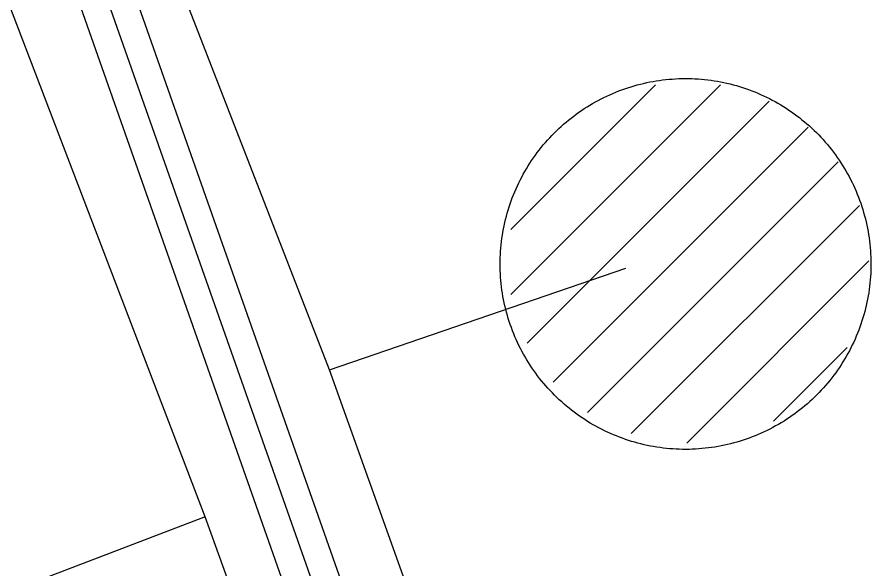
# Model space of a CAD drawing. Extents: x 3694830 to 3732949, y 415201 to 440970.
# Drawn here: x 3710821.8 to 3711287, y 433678.1 to 433978.8 of the extents above; entities that cross this region are included whole.
import ezdxf

# ---------------------------------------------------------------- set-up
doc = ezdxf.new("R2010")
doc.units = 0
for name, color, linetype in [('V-DOMW-TANK', 7, 'Continuous'), ('V-ROAD-CNTR', 7, 'Continuous'), ('V-UTIL-LINE', 7, 'Continuous')]:
    doc.layers.add(name, color=color, linetype=linetype)

msp = doc.modelspace()

# ---------------------------------------------------------------- linework, layer by layer
at = {"layer": 'V-DOMW-TANK'}
for p, q in [((3711090.76, 433827.61), (3711205.03, 433941.88)), ((3711090.78, 433862.98), (3711169.6, 433941.8)), ((3711099.61, 433801.1), (3711231.53, 433933.03)), ((3711113.81, 433779.94), (3711252.71, 433918.84)), ((3711132.65, 433763.43), (3711269.15, 433899.93)), ((3711156.43, 433751.86), (3711280.73, 433876.16)), ((3711186.62, 433746.69), (3711285.88, 433845.95)), ((3711233.88, 433758.6), (3711274.06, 433798.78))]:
    msp.add_line(p, q, dxfattribs=at)
for points in [[(3711087.2, 433823.13), (3711086.84, 433824.86), (3711086.52, 433826.59), (3711086.23, 433828.33), (3711085.96, 433830.07), (3711085.73, 433831.82), (3711085.53, 433833.57), (3711085.36, 433835.32), (3711085.21, 433837.08), (3711085.1, 433838.84), (3711085.02, 433840.6), (3711084.98, 433842.37), (3711084.96, 433844.13), (3711084.97, 433845.89), (3711085.01, 433847.66), (3711085.09, 433849.42), (3711085.19, 433851.18), (3711085.33, 433852.93), (3711085.49, 433854.69), (3711085.69, 433856.44), (3711085.92, 433858.19), (3711086.18, 433859.93), (3711086.46, 433861.67), (3711086.78, 433863.41), (3711087.13, 433865.14), (3711087.51, 433866.86), (3711087.92, 433868.57), (3711088.36, 433870.28), (3711088.83, 433871.98), (3711089.33, 433873.67), (3711089.85, 433875.35), (3711090.41, 433877.03), (3711091, 433878.69), (3711091.61, 433880.34), (3711092.25, 433881.98), (3711092.93, 433883.61), (3711093.63, 433885.23), (3711094.35, 433886.84), (3711095.11, 433888.43), (3711095.89, 433890.01), (3711096.71, 433891.57), (3711097.55, 433893.12), (3711098.41, 433894.66), (3711099.3, 433896.18), (3711100.22, 433897.68), (3711101.17, 433899.17), (3711102.14, 433900.64), (3711103.14, 433902.1), (3711104.16, 433903.54), (3711105.2, 433904.95), (3711106.27, 433906.35), (3711107.37, 433907.73), (3711108.49, 433909.1), (3711109.63, 433910.44), (3711110.8, 433911.76), (3711111.99, 433913.06), (3711113.2, 433914.34), (3711114.43, 433915.6), (3711115.69, 433916.84), (3711116.96, 433918.06), (3711118.26, 433919.25), (3711119.58, 433920.42), (3711120.92, 433921.57), (3711122.28, 433922.69), (3711123.66, 433923.79), (3711125.05, 433924.86), (3711126.47, 433925.92), (3711127.9, 433926.94), (3711129.36, 433927.94), (3711130.82, 433928.92), (3711132.31, 433929.87), (3711133.81, 433930.79), (3711135.33, 433931.69), (3711136.86, 433932.56), (3711138.41, 433933.4), (3711139.97, 433934.22), (3711141.55, 433935.01), (3711143.14, 433935.77), (3711144.74, 433936.5), (3711146.36, 433937.21), (3711147.98, 433937.89), (3711149.62, 433938.53), (3711151.27, 433939.16), (3711152.93, 433939.75), (3711154.6, 433940.31), (3711156.29, 433940.84), (3711157.97, 433941.35), (3711159.67, 433941.82), (3711161.38, 433942.26), (3711163.09, 433942.68), (3711164.81, 433943.06), (3711166.54, 433943.42), (3711168.27, 433943.74), (3711170.01, 433944.03), (3711171.75, 433944.3), (3711173.5, 433944.53), (3711175.25, 433944.73), (3711177.01, 433944.9), (3711178.77, 433945.04), (3711180.52, 433945.16), (3711182.28, 433945.23)], [(3711182.28, 433945.23), (3711184.05, 433945.28), (3711185.81, 433945.3), (3711187.57, 433945.29), (3711189.34, 433945.25), (3711191.1, 433945.17), (3711192.86, 433945.07), (3711194.62, 433944.93), (3711196.37, 433944.77), (3711198.12, 433944.57), (3711199.87, 433944.34), (3711201.62, 433944.08), (3711203.36, 433943.79), (3711205.09, 433943.48), (3711206.82, 433943.12), (3711208.54, 433942.75), (3711210.25, 433942.34), (3711211.96, 433941.9), (3711213.66, 433941.43), (3711215.35, 433940.93), (3711217.04, 433940.41), (3711218.71, 433939.85), (3711220.37, 433939.26), (3711222.02, 433938.65), (3711223.66, 433938.01), (3711225.29, 433937.33), (3711226.91, 433936.63), (3711228.52, 433935.9), (3711230.11, 433935.15), (3711231.69, 433934.36), (3711233.25, 433933.55), (3711234.8, 433932.71), (3711236.34, 433931.85), (3711237.86, 433930.96), (3711239.36, 433930.03), (3711240.85, 433929.09), (3711242.33, 433928.12), (3711243.78, 433927.12), (3711245.22, 433926.1), (3711246.63, 433925.06), (3711248.04, 433923.99), (3711249.42, 433922.89), (3711250.78, 433921.77), (3711252.12, 433920.63), (3711253.44, 433919.46), (3711254.74, 433918.27), (3711256.03, 433917.06), (3711257.29, 433915.83), (3711258.52, 433914.57), (3711259.74, 433913.3), (3711260.93, 433912), (3711262.1, 433910.68), (3711263.25, 433909.34), (3711264.37, 433907.98), (3711265.47, 433906.6), (3711266.55, 433905.21), (3711267.6, 433903.79), (3711268.62, 433902.36), (3711269.62, 433900.91), (3711270.6, 433899.44), (3711271.55, 433897.95)], [(3711271.55, 433897.95), (3711272.47, 433896.45), (3711273.37, 433894.93), (3711274.24, 433893.4), (3711275.08, 433891.85), (3711275.9, 433890.29), (3711276.69, 433888.71), (3711277.45, 433887.12), (3711278.19, 433885.52), (3711278.89, 433883.91), (3711279.57, 433882.28), (3711280.22, 433880.64), (3711280.84, 433878.99), (3711281.43, 433877.33), (3711281.99, 433875.65), (3711282.52, 433873.97), (3711283.03, 433872.29), (3711283.5, 433870.59), (3711283.95, 433868.88), (3711284.36, 433867.17), (3711284.74, 433865.45), (3711285.1, 433863.72), (3711285.42, 433861.98), (3711285.71, 433860.25), (3711285.98, 433858.5), (3711286.21, 433856.76), (3711286.41, 433855.01), (3711286.58, 433853.25), (3711286.73, 433851.49), (3711286.83, 433849.73), (3711286.92, 433847.97), (3711286.97, 433846.21), (3711286.98, 433844.45), (3711286.97, 433842.68), (3711286.93, 433840.92), (3711286.85, 433839.16), (3711286.75, 433837.4), (3711286.61, 433835.64), (3711286.45, 433833.89), (3711286.25, 433832.13), (3711286.02, 433830.39), (3711285.77, 433828.64), (3711285.48, 433826.91), (3711285.16, 433825.17), (3711284.81, 433823.44), (3711284.43, 433821.72), (3711284.02, 433820.01), (3711283.58, 433818.3), (3711283.11, 433816.6), (3711282.62, 433814.91), (3711282.09, 433813.22), (3711281.53, 433811.55), (3711280.95, 433809.89), (3711280.33, 433808.24), (3711279.69, 433806.6), (3711279.02, 433804.97), (3711278.31, 433803.35), (3711277.59, 433801.74), (3711276.83, 433800.15), (3711276.05, 433798.57), (3711275.23, 433797), (3711274.4, 433795.45), (3711273.53, 433793.92), (3711272.64, 433792.4), (3711271.72, 433790.9), (3711270.77, 433789.41), (3711269.8, 433787.93), (3711268.81, 433786.48), (3711267.78, 433785.04), (3711266.74, 433783.62), (3711265.67, 433782.22), (3711264.57, 433780.84), (3711263.45, 433779.48), (3711262.31, 433778.14), (3711261.14, 433776.82), (3711259.96, 433775.52), (3711258.74, 433774.23), (3711257.51, 433772.98), (3711256.25, 433771.74), (3711254.98, 433770.52), (3711253.68, 433769.33), (3711252.36, 433768.16), (3711251.02, 433767.01), (3711249.66, 433765.89), (3711248.29, 433764.79), (3711246.89, 433763.71), (3711245.47, 433762.66), (3711244.04, 433761.64), (3711242.59, 433760.63), (3711241.12, 433759.66), (3711239.63, 433758.71), (3711238.13, 433757.79), (3711236.61, 433756.89), (3711235.08, 433756.02), (3711233.53, 433755.17), (3711231.97, 433754.36), (3711230.39, 433753.57), (3711228.81, 433752.81), (3711227.2, 433752.07), (3711225.58, 433751.37), (3711223.96, 433750.69)], [(3711223.96, 433750.69), (3711222.32, 433750.04), (3711220.67, 433749.42), (3711219.01, 433748.83), (3711217.34, 433748.27), (3711215.66, 433747.73), (3711213.97, 433747.23), (3711212.27, 433746.76), (3711210.56, 433746.31), (3711208.85, 433745.9), (3711207.13, 433745.52), (3711205.4, 433745.16), (3711203.67, 433744.84), (3711201.93, 433744.54), (3711200.19, 433744.28), (3711198.44, 433744.05), (3711196.69, 433743.85), (3711194.93, 433743.67), (3711193.18, 433743.53), (3711191.42, 433743.42), (3711189.66, 433743.34), (3711187.89, 433743.29), (3711186.13, 433743.28), (3711184.37, 433743.29), (3711182.6, 433743.33), (3711180.84, 433743.41), (3711179.08, 433743.51), (3711177.32, 433743.65), (3711175.57, 433743.81), (3711173.82, 433744.01), (3711172.07, 433744.24), (3711170.33, 433744.5), (3711168.59, 433744.78), (3711166.85, 433745.1), (3711165.12, 433745.45), (3711163.4, 433745.83), (3711161.69, 433746.24), (3711159.98, 433746.68), (3711158.28, 433747.15), (3711156.59, 433747.64), (3711154.91, 433748.17), (3711153.23, 433748.73), (3711151.57, 433749.31), (3711149.92, 433749.93), (3711148.28, 433750.57), (3711146.65, 433751.24), (3711145.03, 433751.94), (3711143.43, 433752.67), (3711141.83, 433753.43), (3711140.25, 433754.22), (3711138.69, 433755.02), (3711137.14, 433755.86), (3711135.6, 433756.73), (3711134.08, 433757.62), (3711132.58, 433758.54), (3711131.09, 433759.48), (3711129.62, 433760.46), (3711128.16, 433761.45), (3711126.73, 433762.48), (3711125.31, 433763.52), (3711123.91, 433764.59), (3711122.52, 433765.69), (3711121.16, 433766.81), (3711119.82, 433767.95), (3711118.5, 433769.11), (3711117.2, 433770.3), (3711115.92, 433771.52), (3711114.66, 433772.75), (3711113.42, 433774.01), (3711112.2, 433775.28), (3711111.01, 433776.58), (3711109.84, 433777.9), (3711108.69, 433779.24), (3711107.57, 433780.6), (3711106.47, 433781.97), (3711105.39, 433783.37), (3711104.34, 433784.79), (3711103.32, 433786.22), (3711102.32, 433787.67), (3711101.34, 433789.14), (3711100.39, 433790.62), (3711099.47, 433792.13), (3711098.57, 433793.65), (3711097.7, 433795.18), (3711096.86, 433796.73), (3711096.04, 433798.29), (3711095.25, 433799.86), (3711094.49, 433801.45), (3711093.75, 433803.06), (3711093.05, 433804.67), (3711092.37, 433806.3), (3711091.72, 433807.94), (3711091.1, 433809.59), (3711090.51, 433811.25), (3711089.95, 433812.92), (3711089.42, 433814.6), (3711088.91, 433816.29), (3711088.44, 433817.99), (3711088, 433819.7), (3711087.58, 433821.41), (3711087.2, 433823.13)]]:
    msp.add_lwpolyline(points, dxfattribs=at)
at = {"layer": 'V-ROAD-CNTR'}
for points in [[(3710876.63, 434017.11), (3711062.99, 433487.72)], [(3710862.49, 434012.13), (3711053.9, 433468.37)], [(3710848.34, 434007.15), (3711034.94, 433477.07)]]:
    msp.add_lwpolyline(points, dxfattribs=at)
at = {"layer": 'V-UTIL-LINE'}
for points in [[(3710992.02, 433786.62), (3710835.57, 434189.24), (3710997.88, 434242.84)], [(3710924.32, 433706.56), (3710796.08, 434041.31), (3710668.61, 433996.77)], [(3711088.38, 433517.01), (3710992.02, 433786.62), (3711153.42, 433842.06)], [(3711005.23, 433481.88), (3710924.32, 433706.56), (3710795.93, 433657.45)]]:
    msp.add_lwpolyline(points, dxfattribs=at)

doc.saveas('drawing.dxf')
